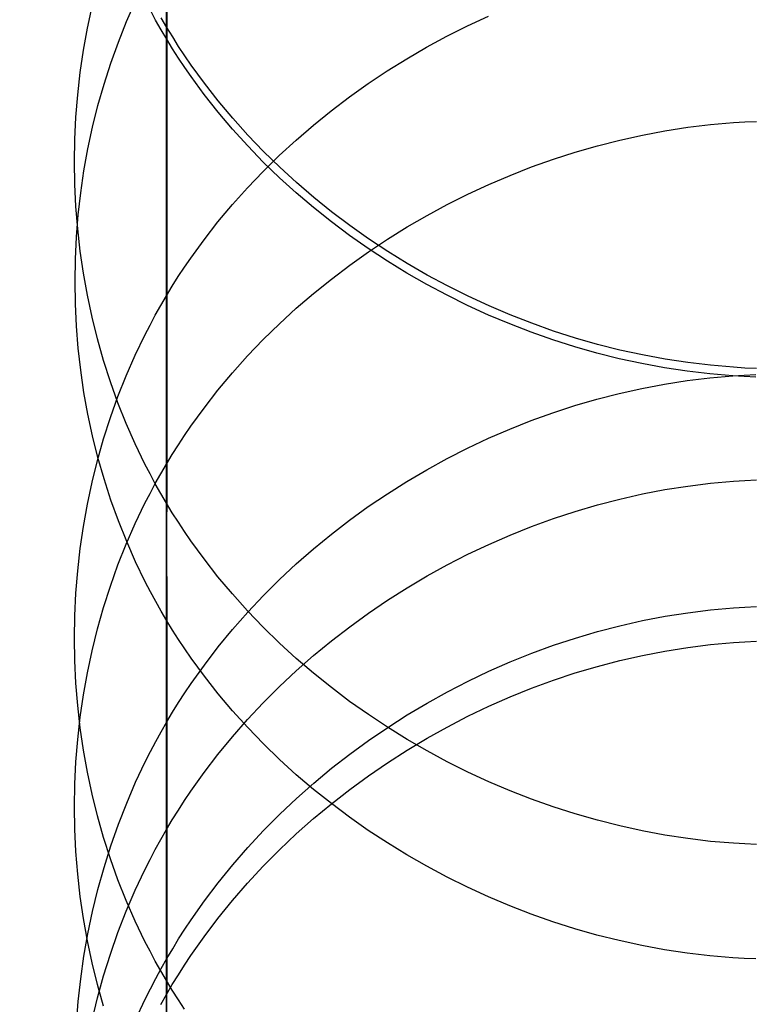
# Model space of a CAD drawing. Extents: x -383 to 1849, y -1185 to -529.
# Tile 427 of 656: x 163 to 178, y -699 to -678. Entities that reach past the tile are written whole.
import ezdxf

# ---------------------------------------------------------------- set-up
doc = ezdxf.new("R2010")
doc.units = 0
doc.layers.add('PREDEFINITO', color=7, linetype='CONTINUOUS')

msp = doc.modelspace()

# ---------------------------------------------------------------- linework, layer by layer
at = {"layer": 'PREDEFINITO'}
for p, q in [((165.662, -597.37), (165.659, -688.823, 342.157)), ((165.663, -612.91), (165.659, -703.456, 338.857)), ((165.657, -684.975, 521.9), (165.663, -642.401, 661.817)), ((165.656, -699.458, 525.784), (165.662, -656.764, 666.183)), ((163.98, -678.303, 284.625), (164.079, -677.839, 284.748)), ((164.81, -678.159, 550.233), (165.001, -677.728, 550.105)), ((165.426, -678.127, 594.435), (165.313, -677.92, 594.372)), ((165.663, -678.284, 244.186), (165.543, -678.079, 244.241)), ((172.041, -678.252, 324.889), (172.484, -678.046, 324.942)), ((164.635, -678.596, 550.363), (164.81, -678.159, 550.233)), ((165.542, -678.332, 594.497), (165.426, -678.127, 594.435)), ((165.787, -678.487, 244.132), (165.663, -678.284, 244.186)), ((171.604, -678.472, 324.834), (172.041, -678.252, 324.889)), ((163.896, -678.77, 284.5), (163.98, -678.303, 284.625)), ((165.661, -678.535, 594.559), (165.542, -678.332, 594.497)), ((165.914, -678.687, 244.079), (165.787, -678.487, 244.132)), ((171.174, -678.704, 324.774), (171.604, -678.472, 324.834)), ((164.476, -679.039, 550.495), (164.635, -678.596, 550.363)), ((165.785, -678.736, 594.62), (165.661, -678.535, 594.559)), ((166.045, -678.886, 244.025), (165.914, -678.687, 244.079)), ((170.752, -678.949, 324.712), (171.174, -678.704, 324.774)), ((163.828, -679.24, 284.375), (163.896, -678.77, 284.5)), ((165.912, -678.935, 594.68), (165.785, -678.736, 594.62)), ((166.18, -679.082, 243.973), (166.045, -678.886, 244.025)), ((164.331, -679.487, 550.628), (164.476, -679.039, 550.495)), ((166.043, -679.131, 594.74), (165.912, -678.935, 594.68)), ((166.46, -679.467, 243.87), (166.18, -679.082, 243.973)), ((170.338, -679.207, 324.647), (170.752, -678.949, 324.712)), ((163.775, -679.712, 284.249), (163.828, -679.24, 284.375)), ((166.178, -679.325, 594.799), (166.043, -679.131, 594.74)), ((166.458, -679.707, 594.915), (166.178, -679.325, 594.799)), ((169.932, -679.477, 324.578), (170.338, -679.207, 324.647)), ((164.202, -679.94, 550.763), (164.331, -679.487, 550.628)), ((166.754, -679.843, 243.77), (166.46, -679.467, 243.87)), ((169.536, -679.758, 324.506), (169.932, -679.477, 324.578)), ((163.736, -680.185, 284.123), (163.775, -679.712, 284.249)), ((166.751, -680.08, 595.028), (166.458, -679.707, 594.915)), ((164.087, -680.398, 550.899), (164.202, -679.94, 550.763)), ((167.062, -680.21, 243.672), (166.754, -679.843, 243.77)), ((169.149, -680.052, 324.432), (169.536, -679.758, 324.506)), ((167.058, -680.443, 595.139), (166.751, -680.08, 595.028)), ((168.771, -680.357, 324.354), (169.149, -680.052, 324.432)), ((163.714, -680.66, 283.996), (163.736, -680.185, 284.123)), ((167.382, -680.567, 243.576), (167.062, -680.21, 243.672)), ((168.405, -680.673, 324.274), (168.771, -680.357, 324.354)), ((176.712, -680.403, 510.794), (177.197, -680.345, 510.779)), ((177.197, -680.345, 510.779), (177.682, -680.303, 510.768)), ((177.682, -680.303, 510.768), (177.926, -680.288, 510.764)), ((177.926, -680.288, 510.764), (178.169, -680.277, 510.762)), ((163.989, -680.859, 551.036), (164.087, -680.398, 550.899)), ((167.378, -680.796, 595.246), (167.058, -680.443, 595.139)), ((167.715, -680.914, 243.484), (167.382, -680.567, 243.576)), ((175.273, -680.673, 510.863), (175.75, -680.568, 510.836)), ((175.75, -680.568, 510.836), (176.23, -680.478, 510.813)), ((176.23, -680.478, 510.813), (176.712, -680.403, 510.794)), ((163.706, -681.135, 283.87), (163.714, -680.66, 283.996)), ((168.049, -681, 324.19), (168.405, -680.673, 324.274)), ((174.328, -680.929, 510.928), (174.799, -680.793, 510.894)), ((174.799, -680.793, 510.894), (175.273, -680.673, 510.863)), ((163.905, -681.323, 551.174), (163.989, -680.859, 551.036)), ((167.71, -681.139, 595.35), (167.378, -680.796, 595.246)), ((167.705, -681.337, 324.105), (168.049, -681, 324.19)), ((168.059, -681.25, 243.394), (167.715, -680.914, 243.484)), ((173.862, -681.079, 510.967), (174.328, -680.929, 510.928)), ((163.713, -681.61, 283.743), (163.706, -681.135, 283.87)), ((168.054, -681.473, 595.452), (167.71, -681.139, 595.35)), ((173.401, -681.243, 511.009), (173.862, -681.079, 510.967)), ((163.836, -681.79, 551.313), (163.905, -681.323, 551.174)), ((167.373, -681.685, 324.016), (167.705, -681.337, 324.105)), ((168.415, -681.576, 243.308), (168.059, -681.25, 243.394)), ((172.945, -681.422, 511.054), (173.401, -681.243, 511.009)), ((163.736, -682.084, 283.617), (163.713, -681.61, 283.743)), ((168.41, -681.795, 595.55), (168.054, -681.473, 595.452)), ((168.782, -681.89, 243.224), (168.415, -681.576, 243.308)), ((172.051, -681.82, 511.156), (172.495, -681.614, 511.103)), ((172.495, -681.614, 511.103), (172.945, -681.422, 511.054)), ((163.783, -682.259, 551.453), (163.836, -681.79, 551.313)), ((167.053, -682.043, 323.925), (167.373, -681.685, 324.016)), ((168.776, -682.107, 595.644), (168.41, -681.795, 595.55)), ((171.613, -682.04, 511.212), (172.051, -681.82, 511.156)), ((166.746, -682.411, 323.831), (167.053, -682.043, 323.925)), ((169.159, -682.194, 243.143), (168.782, -681.89, 243.224)), ((171.183, -682.272, 511.271), (171.613, -682.04, 511.212)), ((163.774, -682.558, 283.491), (163.736, -682.084, 283.617)), ((169.153, -682.407, 595.736), (168.776, -682.107, 595.644)), ((169.547, -682.486, 243.065), (169.159, -682.194, 243.143)), ((163.745, -682.729, 551.593), (163.783, -682.259, 551.453)), ((166.452, -682.788, 323.736), (166.746, -682.411, 323.831)), ((169.54, -682.697, 595.824), (169.153, -682.407, 595.736)), ((170.76, -682.517, 511.333), (171.183, -682.272, 511.271)), ((163.828, -683.029, 283.365), (163.774, -682.558, 283.491)), ((169.943, -682.767, 242.991), (169.547, -682.486, 243.065)), ((170.345, -682.775, 511.399), (170.76, -682.517, 511.333)), ((163.722, -683.201, 551.733), (163.745, -682.729, 551.593)), ((166.172, -683.175, 323.637), (166.452, -682.788, 323.736)), ((169.936, -682.975, 595.908), (169.54, -682.697, 595.824)), ((169.939, -683.044, 511.467), (170.345, -682.775, 511.399)), ((170.349, -683.035, 242.92), (169.943, -682.767, 242.991)), ((163.896, -683.499, 283.24), (163.828, -683.029, 283.365)), ((169.542, -683.326, 511.539), (169.939, -683.044, 511.467)), ((170.341, -683.241, 595.989), (169.936, -682.975, 595.908)), ((170.764, -683.292, 242.852), (170.349, -683.035, 242.92)), ((163.715, -683.673, 551.873), (163.722, -683.201, 551.733)), ((166.037, -683.372, 323.587), (166.172, -683.175, 323.637)), ((170.755, -683.494, 596.066), (170.341, -683.241, 595.989)), ((171.186, -683.536, 242.787), (170.764, -683.292, 242.852)), ((163.98, -683.966, 283.115), (163.896, -683.499, 283.24)), ((165.906, -683.57, 323.537), (166.037, -683.372, 323.587)), ((169.154, -683.62, 511.614), (169.542, -683.326, 511.539)), ((171.177, -683.736, 596.14), (170.755, -683.494, 596.066)), ((163.722, -684.145, 552.014), (163.715, -683.673, 551.873)), ((165.778, -683.772, 323.485), (165.906, -683.57, 323.537)), ((168.777, -683.925, 511.691), (169.154, -683.62, 511.614)), ((171.616, -683.767, 242.726), (171.186, -683.536, 242.787)), ((165.655, -683.975, 323.434), (165.778, -683.772, 323.485)), ((168.41, -684.241, 511.771), (168.777, -683.925, 511.691)), ((171.607, -683.965, 596.209), (171.177, -683.736, 596.14)), ((172.054, -683.985, 242.668), (171.616, -683.767, 242.726)), ((164.079, -684.43, 282.991), (163.98, -683.966, 283.115)), ((165.535, -684.18, 323.382), (165.655, -683.975, 323.434)), ((172.043, -684.181, 596.275), (171.607, -683.965, 596.209)), ((172.498, -684.19, 242.613), (172.054, -683.985, 242.668)), ((163.745, -684.617, 552.154), (163.722, -684.145, 552.014)), ((165.419, -684.388, 323.329), (165.535, -684.18, 323.382)), ((168.054, -684.568, 511.854), (168.41, -684.241, 511.771)), ((172.487, -684.384, 596.337), (172.043, -684.181, 596.275)), ((172.948, -684.381, 242.563), (172.498, -684.19, 242.613)), ((164.193, -684.89, 282.869), (164.079, -684.43, 282.991)), ((165.307, -684.597, 323.276), (165.419, -684.388, 323.329)), ((172.936, -684.573, 596.394), (172.487, -684.384, 596.337)), ((173.403, -684.559, 242.516), (172.948, -684.381, 242.563)), ((163.783, -685.088, 552.294), (163.745, -684.617, 552.154)), ((165.198, -684.809, 323.222), (165.307, -684.597, 323.276)), ((167.709, -684.905, 511.939), (168.054, -684.568, 511.854)), ((173.392, -684.749, 596.448), (172.936, -684.573, 596.394)), ((173.852, -684.911, 596.497), (173.392, -684.749, 596.448)), ((173.864, -684.723, 242.472), (173.403, -684.559, 242.516)), ((174.33, -684.872, 242.433), (173.864, -684.723, 242.472)), ((164.322, -685.346, 282.747), (164.193, -684.89, 282.869)), ((164.993, -685.237, 323.113), (165.198, -684.809, 323.222)), ((167.376, -685.253, 512.027), (167.709, -684.905, 511.939)), ((174.317, -685.059, 596.542), (173.852, -684.911, 596.497)), ((174.8, -685.006, 242.397), (174.33, -684.872, 242.433)), ((163.837, -685.557, 552.433), (163.783, -685.088, 552.294)), ((165.656, -687.544, 512.606), (165.657, -684.975, 521.9)), ((174.787, -685.192, 596.582), (174.317, -685.059, 596.542)), ((175.274, -685.126, 242.366), (174.8, -685.006, 242.397)), ((175.751, -685.231, 242.338), (175.274, -685.126, 242.366)), ((164.467, -685.798, 282.627), (164.322, -685.346, 282.747)), ((164.802, -685.672, 323.002), (164.993, -685.237, 323.113)), ((167.055, -685.611, 512.118), (167.376, -685.253, 512.027)), ((175.26, -685.31, 596.618), (174.787, -685.192, 596.582)), ((175.737, -685.414, 596.65), (175.26, -685.31, 596.618)), ((176.231, -685.32, 242.315), (175.751, -685.231, 242.338)), ((176.713, -685.394, 242.295), (176.231, -685.32, 242.315)), ((163.905, -686.024, 552.572), (163.837, -685.557, 552.433)), ((176.217, -685.503, 596.677), (175.737, -685.414, 596.65)), ((176.699, -685.575, 596.699), (176.217, -685.503, 596.677)), ((177.183, -685.633, 596.716), (176.699, -685.575, 596.699)), ((177.197, -685.451, 242.28), (176.713, -685.394, 242.295)), ((177.683, -685.493, 242.269), (177.197, -685.451, 242.28)), ((177.926, -685.508, 242.265), (177.683, -685.493, 242.269)), ((178.169, -685.518, 242.262), (177.926, -685.508, 242.265)), ((164.627, -686.244, 282.508), (164.467, -685.798, 282.627)), ((164.627, -686.113, 322.89), (164.802, -685.672, 323.002)), ((166.748, -685.979, 512.211), (167.055, -685.611, 512.118)), ((176.217, -685.849, 362.221), (176.699, -685.774, 362.234)), ((176.699, -685.774, 362.234), (177.183, -685.715, 362.245)), ((177.668, -685.674, 596.729), (177.183, -685.633, 596.716)), ((177.183, -685.715, 362.245), (177.669, -685.673, 362.253)), ((177.912, -685.688, 596.733), (177.668, -685.674, 596.729)), ((177.669, -685.673, 362.253), (177.912, -685.658, 362.255)), ((177.912, -685.658, 362.255), (178.155, -685.647, 362.257)), ((178.155, -685.699, 596.736), (177.912, -685.688, 596.733)), ((166.454, -686.357, 512.306), (166.748, -685.979, 512.211)), ((175.261, -686.046, 362.185), (175.738, -685.94, 362.204)), ((175.738, -685.94, 362.204), (176.217, -685.849, 362.221)), ((163.989, -686.488, 552.71), (163.905, -686.024, 552.572)), ((164.467, -686.561, 322.776), (164.627, -686.113, 322.89)), ((174.318, -686.305, 362.138), (174.787, -686.168, 362.163)), ((174.787, -686.168, 362.163), (175.261, -686.046, 362.185)), ((164.802, -686.684, 282.39), (164.627, -686.244, 282.508)), ((166.173, -686.744, 512.404), (166.454, -686.357, 512.306)), ((173.852, -686.457, 362.111), (174.318, -686.305, 362.138)), ((164.088, -686.949, 552.847), (163.989, -686.488, 552.71)), ((164.323, -687.013, 322.661), (164.467, -686.561, 322.776)), ((172.937, -686.804, 362.048), (173.392, -686.623, 362.08)), ((173.392, -686.623, 362.08), (173.852, -686.457, 362.111)), ((164.993, -687.117, 282.274), (164.802, -686.684, 282.39)), ((166.038, -686.94, 512.454), (166.173, -686.744, 512.404)), ((172.487, -686.999, 362.012), (172.937, -686.804, 362.048)), ((164.202, -687.406, 552.983), (164.088, -686.949, 552.847)), ((164.193, -687.471, 322.545), (164.323, -687.013, 322.661)), ((165.907, -687.139, 512.504), (166.038, -686.94, 512.454)), ((172.044, -687.208, 361.974), (172.487, -686.999, 362.012)), ((165.198, -687.544, 282.16), (164.993, -687.117, 282.274)), ((165.779, -687.341, 512.555), (165.907, -687.139, 512.504)), ((171.607, -687.43, 361.934), (172.044, -687.208, 361.974)), ((164.079, -687.932, 322.428), (164.193, -687.471, 322.545)), ((164.331, -687.859, 553.118), (164.202, -687.406, 552.983)), ((165.656, -687.544, 512.606), (165.779, -687.341, 512.555)), ((171.178, -687.665, 361.891), (171.607, -687.43, 361.934)), ((165.307, -687.755, 282.104), (165.198, -687.544, 282.16)), ((165.536, -687.75, 512.658), (165.656, -687.544, 512.606)), ((165.655, -689.872, 503.277), (165.656, -687.544, 512.606)), ((170.756, -687.913, 361.846), (171.178, -687.665, 361.891)), ((164.476, -688.308, 553.251), (164.331, -687.859, 553.118)), ((165.419, -687.964, 282.048), (165.307, -687.755, 282.104)), ((165.419, -687.957, 512.71), (165.536, -687.75, 512.658)), ((177.682, -687.909, 473.975), (177.926, -687.894, 473.973)), ((177.926, -687.894, 473.973), (178.169, -687.883, 473.971)), ((163.98, -688.398, 322.31), (164.079, -687.932, 322.428)), ((165.307, -688.167, 512.762), (165.419, -687.957, 512.71)), ((165.535, -688.171, 281.993), (165.419, -687.964, 282.048)), ((170.342, -688.174, 361.799), (170.756, -687.913, 361.846)), ((175.75, -688.179, 474.015), (176.23, -688.087, 474.001)), ((176.23, -688.087, 474.001), (176.712, -688.011, 473.99)), ((176.712, -688.011, 473.99), (177.197, -687.952, 473.981)), ((177.197, -687.952, 473.981), (177.682, -687.909, 473.975)), ((164.636, -688.751, 553.383), (164.476, -688.308, 553.251)), ((165.198, -688.378, 512.816), (165.307, -688.167, 512.762)), ((165.655, -688.375, 281.938), (165.535, -688.171, 281.993)), ((169.936, -688.448, 361.749), (170.342, -688.174, 361.799)), ((174.798, -688.41, 474.049), (175.272, -688.287, 474.031)), ((175.272, -688.287, 474.031), (175.75, -688.179, 474.015)), ((163.896, -688.866, 322.19), (163.98, -688.398, 322.31)), ((164.993, -688.807, 512.923), (165.198, -688.378, 512.816)), ((165.779, -688.578, 281.884), (165.655, -688.375, 281.938)), ((169.54, -688.733, 361.697), (169.936, -688.448, 361.749)), ((174.328, -688.548, 474.07), (174.798, -688.41, 474.049)), ((165.907, -688.778, 281.83), (165.779, -688.578, 281.884)), ((173.401, -688.869, 474.118), (173.862, -688.701, 474.093)), ((173.862, -688.701, 474.093), (174.328, -688.548, 474.07)), ((163.828, -689.337, 322.071), (163.896, -688.866, 322.19)), ((164.811, -689.188, 553.513), (164.636, -688.751, 553.383)), ((164.802, -689.242, 513.033), (164.993, -688.807, 512.923)), ((165.659, -688.823, 342.157), (165.661, -691.036, 351.524)), ((166.038, -688.977, 281.777), (165.907, -688.778, 281.83)), ((169.153, -689.031, 361.643), (169.54, -688.733, 361.697)), ((172.945, -689.051, 474.145), (173.401, -688.869, 474.118)), ((166.173, -689.173, 281.724), (166.038, -688.977, 281.777)), ((168.777, -689.34, 361.587), (169.153, -689.031, 361.643)), ((172.495, -689.248, 474.174), (172.945, -689.051, 474.145)), ((163.774, -689.81, 321.95), (163.828, -689.337, 322.071)), ((164.627, -689.684, 513.144), (164.802, -689.242, 513.033)), ((165.001, -689.619, 553.642), (164.811, -689.188, 553.513)), ((166.453, -689.558, 281.621), (166.173, -689.173, 281.724)), ((168.41, -689.661, 361.529), (168.777, -689.34, 361.587)), ((172.051, -689.458, 474.205), (172.495, -689.248, 474.174)), ((166.747, -689.934, 281.52), (166.453, -689.558, 281.621)), ((171.613, -689.682, 474.239), (172.051, -689.458, 474.205)), ((164.467, -690.132, 513.256), (164.627, -689.684, 513.144)), ((165.206, -690.043, 553.768), (165.001, -689.619, 553.642)), ((168.055, -689.992, 361.468), (168.41, -689.661, 361.529)), ((171.183, -689.919, 474.274), (171.613, -689.682, 474.239)), ((163.736, -690.285, 321.83), (163.774, -689.81, 321.95)), ((165.655, -691.943, 493.911), (165.655, -689.872, 503.277)), ((167.055, -690.301, 281.421), (166.747, -689.934, 281.52)), ((170.76, -690.169, 474.311), (171.183, -689.919, 474.274)), ((164.323, -690.585, 513.37), (164.467, -690.132, 513.256)), ((165.314, -690.252, 553.83), (165.206, -690.043, 553.768)), ((167.711, -690.335, 361.406), (168.055, -689.992, 361.468)), ((170.345, -690.432, 474.35), (170.76, -690.169, 474.311)), ((163.713, -690.761, 321.709), (163.736, -690.285, 321.83)), ((165.427, -690.459, 553.892), (165.314, -690.252, 553.83)), ((167.375, -690.658, 281.326), (167.055, -690.301, 281.421)), ((167.379, -690.688, 361.342), (167.711, -690.335, 361.406)), ((164.193, -691.042, 513.485), (164.323, -690.585, 513.37)), ((165.543, -690.665, 553.953), (165.427, -690.459, 553.892)), ((169.939, -690.707, 474.391), (170.345, -690.432, 474.35)), ((177.197, -690.637, 399.397), (177.683, -690.594, 399.401)), ((177.683, -690.594, 399.401), (177.926, -690.579, 399.402)), ((177.926, -690.579, 399.402), (178.169, -690.569, 399.402)), ((163.706, -691.238, 321.588), (163.713, -690.761, 321.709)), ((165.662, -690.868, 554.013), (165.543, -690.665, 553.953)), ((167.059, -691.051, 361.276), (167.379, -690.688, 361.342)), ((167.708, -691.004, 281.232), (167.375, -690.658, 281.326)), ((169.542, -690.995, 474.434), (169.939, -690.707, 474.391)), ((175.751, -690.865, 399.381), (176.231, -690.773, 399.388)), ((176.231, -690.773, 399.388), (176.713, -690.697, 399.393)), ((176.713, -690.697, 399.393), (177.197, -690.637, 399.397)), ((165.786, -691.069, 554.073), (165.662, -690.868, 554.013)), ((168.053, -691.341, 281.142), (167.708, -691.004, 281.232)), ((169.154, -691.294, 474.479), (169.542, -690.995, 474.434)), ((174.8, -691.096, 399.364), (175.274, -690.973, 399.373)), ((175.274, -690.973, 399.373), (175.751, -690.865, 399.381)), ((164.079, -691.504, 513.601), (164.193, -691.042, 513.485)), ((165.661, -691.036, 351.524), (165.662, -693.013, 360.918)), ((165.913, -691.268, 554.133), (165.786, -691.069, 554.073)), ((166.752, -691.424, 361.208), (167.059, -691.051, 361.276)), ((173.864, -691.389, 399.343), (174.33, -691.235, 399.354)), ((174.33, -691.235, 399.354), (174.8, -691.096, 399.364)), ((163.713, -691.714, 321.467), (163.706, -691.238, 321.588)), ((166.044, -691.465, 554.191), (165.913, -691.268, 554.133)), ((166.459, -691.808, 361.138), (166.752, -691.424, 361.208)), ((168.409, -691.667, 281.054), (168.053, -691.341, 281.142)), ((168.777, -691.606, 474.525), (169.154, -691.294, 474.479)), ((173.403, -691.558, 399.331), (173.864, -691.389, 399.343)), ((176.23, -691.511, 436.776), (176.712, -691.434, 436.773)), ((176.712, -691.434, 436.773), (177.197, -691.374, 436.771)), ((177.197, -691.374, 436.771), (177.682, -691.331, 436.769)), ((177.682, -691.331, 436.769), (177.926, -691.315, 436.768)), ((177.926, -691.315, 436.768), (178.169, -691.304, 436.768)), ((163.98, -691.97, 513.717), (164.079, -691.504, 513.601)), ((166.179, -691.66, 554.249), (166.044, -691.465, 554.191)), ((168.41, -691.928, 474.573), (168.777, -691.606, 474.525)), ((172.948, -691.741, 399.317), (173.403, -691.558, 399.331)), ((175.273, -691.712, 436.784), (175.75, -691.603, 436.78)), ((175.75, -691.603, 436.78), (176.23, -691.511, 436.776)), ((163.736, -692.19, 321.346), (163.713, -691.714, 321.467)), ((166.459, -692.042, 554.363), (166.179, -691.66, 554.249)), ((166.179, -692.2, 361.066), (166.459, -691.808, 361.138)), ((168.776, -691.982, 280.969), (168.409, -691.667, 281.054)), ((172.497, -691.939, 399.303), (172.948, -691.741, 399.317)), ((174.328, -691.976, 436.794), (174.799, -691.836, 436.789)), ((174.799, -691.836, 436.789), (175.273, -691.712, 436.784)), ((163.896, -692.439, 513.835), (163.98, -691.97, 513.717)), ((165.655, -693.753, 484.51), (165.655, -691.943, 493.911)), ((166.752, -692.415, 554.474), (166.459, -692.042, 554.363)), ((168.053, -692.262, 474.622), (168.41, -691.928, 474.573)), ((169.154, -692.285, 280.888), (168.776, -691.982, 280.969)), ((172.054, -692.15, 399.288), (172.497, -691.939, 399.303)), ((173.862, -692.131, 436.8), (174.328, -691.976, 436.794)), ((163.774, -692.665, 321.225), (163.736, -692.19, 321.346)), ((166.044, -692.4, 361.03), (166.179, -692.2, 361.066)), ((167.709, -692.606, 474.674), (168.053, -692.262, 474.622)), ((171.616, -692.375, 399.271), (172.054, -692.15, 399.288)), ((173.401, -692.301, 436.807), (173.862, -692.131, 436.8)), ((163.828, -692.91, 513.953), (163.896, -692.439, 513.835)), ((165.913, -692.602, 360.993), (166.044, -692.4, 361.03)), ((167.059, -692.779, 554.583), (166.752, -692.415, 554.474)), ((169.541, -692.578, 280.809), (169.154, -692.285, 280.888)), ((171.186, -692.614, 399.254), (171.616, -692.375, 399.271)), ((172.495, -692.683, 436.822), (172.945, -692.485, 436.814)), ((172.945, -692.485, 436.814), (173.401, -692.301, 436.807)), ((163.828, -693.138, 321.105), (163.774, -692.665, 321.225)), ((165.786, -692.806, 360.956), (165.913, -692.602, 360.993)), ((167.376, -692.961, 474.726), (167.709, -692.606, 474.674)), ((169.938, -692.859, 280.733), (169.541, -692.578, 280.809)), ((170.764, -692.865, 399.235), (171.186, -692.614, 399.254)), ((172.051, -692.895, 436.83), (172.495, -692.683, 436.822)), ((165.662, -693.013, 360.918), (165.786, -692.806, 360.956)), ((167.379, -693.133, 554.688), (167.059, -692.779, 554.583)), ((170.344, -693.127, 280.661), (169.938, -692.859, 280.733)), ((170.349, -693.13, 399.216), (170.764, -692.865, 399.235)), ((171.613, -693.122, 436.839), (172.051, -692.895, 436.83)), ((163.774, -693.384, 514.072), (163.828, -692.91, 513.953)), ((165.543, -693.221, 360.88), (165.662, -693.013, 360.918)), ((165.662, -693.013, 360.918), (165.664, -694.697, 370.352)), ((167.055, -693.327, 474.781), (167.376, -692.961, 474.726)), ((163.896, -693.61, 320.985), (163.828, -693.138, 321.105)), ((165.427, -693.432, 360.842), (165.543, -693.221, 360.88)), ((167.711, -693.477, 554.791), (167.379, -693.133, 554.688)), ((169.943, -693.407, 399.195), (170.349, -693.13, 399.216)), ((170.759, -693.384, 280.591), (170.344, -693.127, 280.661)), ((171.183, -693.361, 436.848), (171.613, -693.122, 436.839)), ((163.736, -693.859, 514.191), (163.774, -693.384, 514.072)), ((165.314, -693.645, 360.803), (165.427, -693.432, 360.842)), ((166.748, -693.702, 474.837), (167.055, -693.327, 474.781)), ((168.055, -693.81, 554.89), (167.711, -693.477, 554.791)), ((169.547, -693.697, 399.174), (169.943, -693.407, 399.195)), ((171.182, -693.628, 280.525), (170.759, -693.384, 280.591)), ((170.76, -693.614, 436.858), (171.183, -693.361, 436.848)), ((163.98, -694.078, 320.866), (163.896, -693.61, 320.985)), ((165.206, -693.86, 360.764), (165.314, -693.645, 360.803)), ((166.453, -694.087, 474.894), (166.748, -693.702, 474.837)), ((169.159, -693.998, 399.152), (169.547, -693.697, 399.174)), ((170.345, -693.879, 436.868), (170.76, -693.614, 436.858)), ((171.612, -693.86, 280.463), (171.182, -693.628, 280.525)), ((163.713, -694.336, 514.31), (163.736, -693.859, 514.191)), ((165.001, -694.295, 360.684), (165.206, -693.86, 360.764)), ((165.656, -695.298, 475.074), (165.655, -693.753, 484.51)), ((168.41, -694.133, 554.987), (168.055, -693.81, 554.89)), ((169.939, -694.158, 436.878), (170.345, -693.879, 436.868)), ((172.05, -694.078, 280.404), (171.612, -693.86, 280.463)), ((164.079, -694.544, 320.748), (163.98, -694.078, 320.866)), ((166.173, -694.482, 474.953), (166.453, -694.087, 474.894)), ((168.777, -694.445, 555.08), (168.41, -694.133, 554.987)), ((168.782, -694.312, 399.128), (169.159, -693.998, 399.152)), ((169.542, -694.448, 436.889), (169.939, -694.158, 436.878)), ((172.494, -694.283, 280.348), (172.05, -694.078, 280.404)), ((163.706, -694.813, 514.429), (163.713, -694.336, 514.31)), ((164.811, -694.737, 360.604), (165.001, -694.295, 360.684)), ((168.415, -694.636, 399.104), (168.782, -694.312, 399.128)), ((172.944, -694.475, 280.296), (172.494, -694.283, 280.348)), ((164.193, -695.005, 320.631), (164.079, -694.544, 320.748)), ((166.038, -694.682, 474.982), (166.173, -694.482, 474.953)), ((169.153, -694.746, 555.17), (168.777, -694.445, 555.08)), ((169.154, -694.751, 436.901), (169.542, -694.448, 436.889)), ((173.4, -694.653, 280.248), (172.944, -694.475, 280.296)), ((164.636, -695.186, 360.522), (164.811, -694.737, 360.604)), ((165.664, -694.697, 370.352), (165.664, -696.086, 379.823)), ((165.907, -694.885, 475.013), (166.038, -694.682, 474.982)), ((168.059, -694.973, 399.079), (168.415, -694.636, 399.104)), ((168.777, -695.065, 436.913), (169.154, -694.751, 436.901)), ((169.54, -695.036, 555.256), (169.153, -694.746, 555.17)), ((173.861, -694.816, 280.204), (173.4, -694.653, 280.248)), ((163.714, -695.29, 514.549), (163.706, -694.813, 514.429)), ((165.779, -695.091, 475.043), (165.907, -694.885, 475.013)), ((167.715, -695.32, 399.053), (168.059, -694.973, 399.079)), ((174.327, -694.966, 280.163), (173.861, -694.816, 280.204)), ((174.798, -695.101, 280.127), (174.327, -694.966, 280.163)), ((164.322, -695.463, 320.514), (164.193, -695.005, 320.631)), ((164.476, -695.641, 360.439), (164.636, -695.186, 360.522)), ((165.656, -695.298, 475.074), (165.779, -695.091, 475.043)), ((168.41, -695.391, 436.925), (168.777, -695.065, 436.913)), ((169.936, -695.314, 555.339), (169.54, -695.036, 555.256)), ((175.272, -695.221, 280.094), (174.798, -695.101, 280.127)), ((163.736, -695.766, 514.668), (163.714, -695.29, 514.549)), ((165.536, -695.508, 475.105), (165.656, -695.298, 475.074)), ((165.655, -696.575, 465.605), (165.656, -695.298, 475.074)), ((167.382, -695.677, 399.027), (167.715, -695.32, 399.053)), ((168.054, -695.728, 436.937), (168.41, -695.391, 436.925)), ((170.342, -695.581, 555.419), (169.936, -695.314, 555.339)), ((175.749, -695.326, 280.066), (175.272, -695.221, 280.094)), ((176.229, -695.415, 280.041), (175.749, -695.326, 280.066)), ((164.467, -695.915, 320.399), (164.322, -695.463, 320.514)), ((165.419, -695.719, 475.137), (165.536, -695.508, 475.105)), ((170.756, -695.835, 555.495), (170.342, -695.581, 555.419)), ((176.712, -695.489, 280.021), (176.229, -695.415, 280.041)), ((177.196, -695.547, 280.006), (176.712, -695.489, 280.021)), ((177.682, -695.589, 279.994), (177.196, -695.547, 280.006)), ((177.926, -695.603, 279.99), (177.682, -695.589, 279.994)), ((178.169, -695.614, 279.987), (177.926, -695.603, 279.99)), ((163.775, -696.241, 514.787), (163.736, -695.766, 514.668)), ((164.331, -696.101, 360.355), (164.476, -695.641, 360.439)), ((165.307, -695.933, 475.168), (165.419, -695.719, 475.137)), ((167.062, -696.046, 398.999), (167.382, -695.677, 399.027)), ((167.709, -696.076, 436.95), (168.054, -695.728, 436.937)), ((164.627, -696.363, 320.286), (164.467, -695.915, 320.399)), ((165.198, -696.149, 475.2), (165.307, -695.933, 475.168)), ((171.178, -696.077, 555.567), (170.756, -695.835, 555.495)), ((163.828, -696.715, 514.906), (163.775, -696.241, 514.787)), ((164.202, -696.566, 360.27), (164.331, -696.101, 360.355)), ((164.993, -696.586, 475.265), (165.198, -696.149, 475.2)), ((165.664, -696.086, 379.823), (165.664, -697.194, 389.324)), ((166.754, -696.424, 398.971), (167.062, -696.046, 398.999)), ((167.376, -696.435, 436.964), (167.709, -696.076, 436.95)), ((171.607, -696.306, 555.635), (171.178, -696.077, 555.567)), ((164.802, -696.804, 320.173), (164.627, -696.363, 320.286)), ((166.46, -696.812, 398.942), (166.754, -696.424, 398.971)), ((167.055, -696.804, 436.977), (167.376, -696.435, 436.964)), ((172.044, -696.522, 555.7), (171.607, -696.306, 555.635)), ((164.088, -697.035, 360.184), (164.202, -696.566, 360.27)), ((164.802, -697.03, 475.331), (164.993, -696.586, 475.265)), ((165.655, -697.584, 456.108), (165.655, -696.575, 465.605)), ((172.487, -696.725, 555.761), (172.044, -696.522, 555.7)), ((163.896, -697.187, 515.024), (163.828, -696.715, 514.906)), ((164.993, -697.239, 320.063), (164.802, -696.804, 320.173)), ((166.18, -697.21, 398.912), (166.46, -696.812, 398.942)), ((166.748, -697.183, 436.991), (167.055, -696.804, 436.977)), ((172.937, -696.915, 555.817), (172.487, -696.725, 555.761)), ((163.989, -697.508, 360.098), (164.088, -697.035, 360.184)), ((164.627, -697.48, 475.398), (164.802, -697.03, 475.331)), ((173.392, -697.091, 555.87), (172.937, -696.915, 555.817)), ((163.98, -697.656, 515.141), (163.896, -697.187, 515.024)), ((165.198, -697.668, 319.954), (164.993, -697.239, 320.063)), ((165.664, -697.194, 389.324), (165.663, -698.034, 398.849)), ((166.045, -697.413, 398.896), (166.18, -697.21, 398.912)), ((166.454, -697.572, 437.005), (166.748, -697.183, 436.991)), ((173.852, -697.253, 555.918), (173.392, -697.091, 555.87)), ((174.318, -697.401, 555.962), (173.852, -697.253, 555.918)), ((164.467, -697.937, 475.466), (164.627, -697.48, 475.398)), ((165.914, -697.618, 398.881), (166.045, -697.413, 398.896)), ((174.787, -697.534, 556.002), (174.318, -697.401, 555.962)), ((163.905, -697.985, 360.011), (163.989, -697.508, 360.098)), ((164.079, -698.121, 515.258), (163.98, -697.656, 515.141)), ((165.307, -697.879, 319.9), (165.198, -697.668, 319.954)), ((165.655, -698.324, 446.588), (165.655, -697.584, 456.108)), ((165.787, -697.825, 398.865), (165.914, -697.618, 398.881)), ((166.173, -697.971, 437.02), (166.454, -697.572, 437.005)), ((175.261, -697.653, 556.038), (174.787, -697.534, 556.002)), ((175.737, -697.757, 556.069), (175.261, -697.653, 556.038)), ((165.419, -698.089, 319.847), (165.307, -697.879, 319.9)), ((165.663, -698.034, 398.849), (165.787, -697.825, 398.865)), ((176.217, -697.845, 556.095), (175.737, -697.757, 556.069)), ((176.699, -697.918, 556.117), (176.217, -697.845, 556.095)), ((177.183, -697.975, 556.134), (176.699, -697.918, 556.117)), ((163.837, -698.464, 359.923), (163.905, -697.985, 360.011)), ((164.193, -698.583, 515.374), (164.079, -698.121, 515.258)), ((164.322, -698.399, 475.535), (164.467, -697.937, 475.466)), ((165.535, -698.296, 319.794), (165.419, -698.089, 319.847)), ((165.543, -698.245, 398.833), (165.663, -698.034, 398.849)), ((165.663, -698.034, 398.849), (165.661, -698.615, 408.392)), ((166.038, -698.174, 437.027), (166.173, -697.971, 437.02)), ((177.668, -698.017, 556.147), (177.183, -697.975, 556.134)), ((177.912, -698.031, 556.151), (177.668, -698.017, 556.147)), ((178.155, -698.041, 556.154), (177.912, -698.031, 556.151)), ((165.427, -698.459, 398.817), (165.543, -698.245, 398.833)), ((165.655, -698.501, 319.742), (165.535, -698.296, 319.794)), ((165.656, -698.796, 437.05), (165.655, -698.324, 446.588)), ((165.907, -698.379, 437.035), (166.038, -698.174, 437.027)), ((163.783, -698.945, 359.835), (163.837, -698.464, 359.923)), ((164.193, -698.866, 475.604), (164.322, -698.399, 475.535)), ((165.315, -698.675, 398.801), (165.427, -698.459, 398.817)), ((165.779, -698.705, 319.691), (165.655, -698.501, 319.742)), ((165.779, -698.586, 437.042), (165.907, -698.379, 437.035)), ((164.323, -699.041, 515.489), (164.193, -698.583, 515.374)), ((165.206, -698.892, 398.784), (165.315, -698.675, 398.801)), ((165.656, -698.796, 437.05), (165.779, -698.586, 437.042)), ((165.661, -698.615, 408.392), (165.659, -698.938, 417.944)), ((165.907, -698.906, 319.64), (165.779, -698.705, 319.691)), ((163.745, -699.428, 359.747), (163.783, -698.945, 359.835)), ((164.079, -699.337, 475.674), (164.193, -698.866, 475.604)), ((165.001, -699.333, 398.751), (165.206, -698.892, 398.784)), ((165.536, -699.007, 437.057), (165.656, -698.796, 437.05)), ((165.657, -699, 427.5), (165.656, -698.796, 437.05)), ((165.659, -698.938, 417.944), (165.657, -699, 427.5)), ((166.038, -699.105, 319.589), (165.907, -698.906, 319.64))]:
    msp.add_line(p, q, dxfattribs=at)
at = {"layer": 'PREDEFINITO', "extrusion": (-0.956674, 0.29116, 0.000717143)}
msp.add_arc((549.397, 664.257, -330.927), 69.019, 180.01646, 359.98354, dxfattribs=at)
at = {"layer": 'PREDEFINITO', "extrusion": (0.956674, -0.29116, 0.000717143)}
msp.add_arc((-549.397, 663.742, 331.88), 69.019, 0.01646, 179.98354, dxfattribs=at)
at = {"layer": 'PREDEFINITO', "extrusion": (-0.955446, 0.295166, 0.000257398)}
msp.add_arc((547.868, 664.095, -344.105), 64.613, 180.00601, 359.99399, dxfattribs=at)
at = {"layer": 'PREDEFINITO', "extrusion": (0.955446, -0.295166, 0.000257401)}
msp.add_arc((-547.868, 663.905, 344.447), 64.613, 0.00601, 179.99399, dxfattribs=at)

doc.saveas('drawing.dxf')
